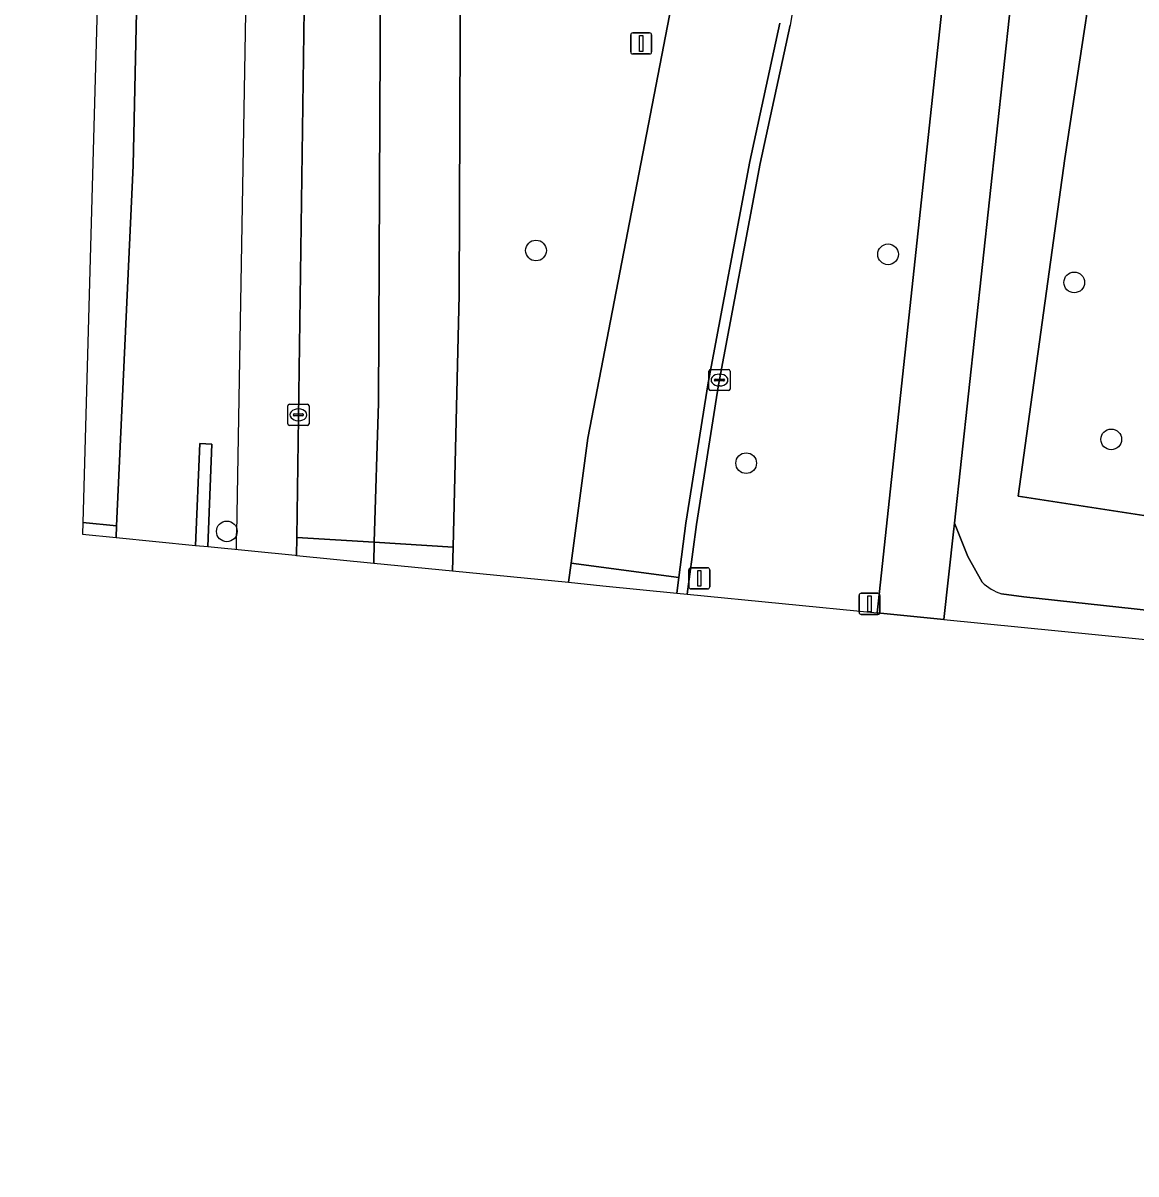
# Model space of a CAD drawing. Extents: x 162082 to 163401, y 388089 to 388636.
# Drawn here: x 162102.3 to 162154.9, y 388138.4 to 388192.8 of the extents above; entities that cross this region are included whole.
import ezdxf

# ---------------------------------------------------------------- set-up
doc = ezdxf.new("R2010")
doc.units = 0
for name, color, linetype in [('IMGEO_Berm_groen', 7, 'Continuous'), ('IMGEO_Boom', 7, 'Continuous'), ('IMGEO_Fietspad_gesloten', 7, 'Continuous'), ('IMGEO_Groenvoorziening', 7, 'Continuous'), ('IMGEO_Hek', 7, 'Continuous'), ('IMGEO_Kolk', 7, 'Continuous'), ('IMGEO_Lichtmast', 7, 'Continuous'), ('IMGEO_Rijbaan_lokaal_open', 7, 'Continuous'), ('IMGEO_Rijbaan_regionaal_gesloten', 7, 'Continuous'), ('IMGEO_Verkeersbordpaal', 7, 'Continuous'), ('IMGEO_Voetpad_gesloten', 7, 'Continuous')]:
    doc.layers.add(name, color=color, linetype=linetype)

msp = doc.modelspace()

# ---------------------------------------------------------------- linework, layer by layer
at = {"layer": 'IMGEO_Berm_groen'}
for points in [[(162126.399, 388357.816), (162115.514, 388357.816), (162116.697, 388345.147), (162118.955, 388316.778), (162120.757, 388288.379), (162121.367, 388274.924), (162122.052, 388250), (162122.739, 388224.991), (162122.955, 388200.63), (162122.882, 388179.99), (162122.587, 388168.062), (162122.56, 388166.951), (162122.56, 388166.951)], [(162104.342, 388320.988), (162105.469, 388303.355), (162107.191, 388270.607), (162107.867, 388250), (162108.147, 388223.392), (162107.799, 388201.355), (162107.463, 388186.103), (162106.685, 388169.07), (162106.66, 388168.525), (162110.412, 388168.154), (162110.623, 388172.967), (162111.188, 388172.942), (162110.994, 388168.096), (162115.129, 388167.687)], [(162115.129, 388167.687), (162115.185, 388167.681), (162115.197, 388168.53), (162115.637, 388200.296), (162115.501, 388225.026), (162115.028, 388250), (162114.198, 388270.921), (162112.999, 388293.402), (162111.592, 388315.455)], [(162122.56, 388166.951), (162128.042, 388166.408), (162128.163, 388167.313), (162128.953, 388173.214), (162134.063, 388199.663), (162135.696, 388206.672)], [(162153.504, 388199.591), (162151.506, 388186.435), (162149.29, 388170.484), (162155.641, 388169.499), (162157.762, 388186.972), (162160.453, 388202.779)], [(162133.655, 388165.852), (162142.635, 388164.961), (162142.635, 388164.963), (162142.68, 388165.384), (162146.469, 388200.662)], [(162138.526, 388192.746), (162137.11, 388186.2), (162135.14, 388175.748), (162134.092, 388169.136), (162133.749, 388166.562), (162133.655, 388165.852), (162133.655, 388165.852)]]:
    msp.add_lwpolyline(points, dxfattribs=at)
msp.add_arc((162278.165, 388169.399), 141.578, 164.53166, 170.5084, dxfattribs=at)
at = {"layer": 'IMGEO_Boom'}
for centre in [(162126.507, 388182.09), (162143.149, 388181.909), (162151.948, 388180.58), (162153.696, 388173.164), (162136.441, 388172.04), (162111.893, 388168.815)]:
    msp.add_circle(centre, 0.489, dxfattribs=at)
at = {"layer": 'IMGEO_Fietspad_gesloten'}
msp.add_lwpolyline([(162146.469, 388200.662), (162142.68, 388165.384), (162142.635, 388164.963), (162143.416, 388164.886), (162145.79, 388164.65), (162146.237, 388168.79), (162146.281, 388169.197), (162150.596, 388208.951)], dxfattribs=at)
msp.add_lwpolyline([(162142.635, 388164.961), (162145.79, 388164.648), (162145.79, 388164.65), (162143.416, 388164.886), (162142.635, 388164.963)], close=True, dxfattribs=at)
at = {"layer": 'IMGEO_Groenvoorziening'}
for points in [[(162156.818, 388168.551), (162155.992, 388168.648), (162155.548, 388168.732), (162155.641, 388169.499), (162149.29, 388170.484), (162151.506, 388186.435), (162153.504, 388199.591), (162153.36, 388204.265), (162152.635, 388208.277), (162153.616, 388216.204), (162158.829, 388232.574), (162161.634, 388240.291), (162165.112, 388247.818), (162166.315, 388250), (162169.541, 388255.855), (162173.82, 388263.104), (162179.303, 388271.066), (162185.601, 388278.37), (162195.833, 388289.739), (162193.849, 388291.667), (162191.53, 388289.26)], [(162150.596, 388208.951), (162146.281, 388169.197), (162146.915, 388167.623), (162147.594, 388166.415)], [(162148.516, 388165.867), (162149.564, 388165.723), (162156.377, 388164.975), (162156.818, 388168.551)]]:
    msp.add_lwpolyline(points, dxfattribs=at)
msp.add_lwpolyline([(162110.412, 388168.154), (162110.994, 388168.096), (162111.188, 388172.942), (162110.623, 388172.967)], close=True, dxfattribs=at)
msp.add_arc((162149.278, 388168.199), 2.454, 226.651, 251.8979, dxfattribs=at)
at = {"layer": 'IMGEO_Hek'}
for points in [[(162102.26, 388391.365), (162103.693, 388379.543), (162107.603, 388338.54), (162108.931, 388321.311), (162110.061, 388303.626), (162111.787, 388270.809), (162112.468, 388250), (162113.297, 388223.395), (162112.358, 388168.71)], [(162112.343, 388167.963), (162112.355, 388168.516), (162112.358, 388168.71)]]:
    msp.add_lwpolyline(points, dxfattribs=at)
at = {"layer": 'IMGEO_Kolk'}
for p, q in [((162134.679, 388175.54), (162134.679, 388176.392)), ((162134.754, 388176.466), (162135.606, 388176.466)), ((162135.167, 388176.246), (162135.192, 388176.246)), ((162135.68, 388176.392), (162135.68, 388175.54)), ((162134.938, 388175.96), (162134.938, 388175.972)), ((162135.376, 388175.923), (162134.978, 388175.923)), ((162134.981, 388176.009), (162135.379, 388176.009)), ((162135.19, 388175.686), (162135.165, 388175.686)), ((162135.422, 388175.972), (162135.422, 388175.96)), ((162135.606, 388175.466), (162134.754, 388175.466)), ((162114.777, 388173.897), (162114.777, 388174.749)), ((162114.852, 388174.823), (162115.704, 388174.823)), ((162115.265, 388174.603), (162115.29, 388174.603)), ((162115.778, 388174.749), (162115.778, 388173.897)), ((162115.036, 388174.317), (162115.036, 388174.329)), ((162115.474, 388174.28), (162115.076, 388174.28)), ((162115.079, 388174.366), (162115.477, 388174.366)), ((162115.288, 388174.043), (162115.263, 388174.043)), ((162115.52, 388174.329), (162115.52, 388174.317)), ((162115.704, 388173.823), (162114.852, 388173.823))]:
    msp.add_line(p, q, dxfattribs=at)
for points in [[(162134.679, 388175.54), (162134.679, 388176.392)], [(162134.754, 388176.466), (162135.606, 388176.466)], [(162135.68, 388176.392), (162135.68, 388175.54)], [(162135.606, 388175.466), (162134.754, 388175.466)], [(162114.777, 388173.897), (162114.777, 388174.749)], [(162114.852, 388174.823), (162115.704, 388174.823)], [(162115.778, 388174.749), (162115.778, 388173.897)], [(162115.704, 388173.823), (162114.852, 388173.823)]]:
    msp.add_lwpolyline(points, dxfattribs=at)
for centre, radius, start, end in [((162134.756, 388176.39), 0.0765, 91.552, 178.448), ((162134.756, 388176.39), 0.0765, 91.552, 178.448), ((162135.604, 388176.39), 0.0765, 1.552, 88.448), ((162135.604, 388176.39), 0.0765, 1.552, 88.448), ((162134.978, 388175.969), 0.0403, 85.8775, 175.7526), ((162134.975, 388175.959), 0.0366, 178.938, 274.7102), ((162135.379, 388175.966), 0.043, 264.8664, 352.4533), ((162135.383, 388175.971), 0.0386, 1.7309, 96.639), ((162134.756, 388175.542), 0.0765, 181.552, 268.448), ((162134.756, 388175.542), 0.0765, 181.552, 268.448), ((162135.604, 388175.542), 0.0765, 271.552, 358.448), ((162135.604, 388175.542), 0.0765, 271.552, 358.448), ((162114.854, 388174.747), 0.0765, 91.552, 178.448), ((162114.854, 388174.747), 0.0765, 91.552, 178.448), ((162115.702, 388174.747), 0.0765, 1.552, 88.448), ((162115.702, 388174.747), 0.0765, 1.552, 88.448), ((162115.076, 388174.326), 0.0403, 85.8775, 175.7526), ((162115.073, 388174.316), 0.0366, 178.938, 274.7102), ((162115.477, 388174.323), 0.043, 264.8664, 352.4533), ((162115.481, 388174.328), 0.0386, 1.7309, 96.639), ((162114.854, 388173.899), 0.0765, 181.552, 268.448), ((162114.854, 388173.899), 0.0765, 181.552, 268.448), ((162115.702, 388173.899), 0.0765, 271.552, 358.448), ((162115.702, 388173.899), 0.0765, 271.552, 358.448)]:
    msp.add_arc(centre, radius, start, end, dxfattribs=at)
for centre, major_axis, ratio, start_param, end_param in [((162135.166, 388175.966), (-0.387, 0.002), 0.722429, 4.712389, 7.853982), ((162135.191, 388175.966), (-0.39, 0.002), 0.717154, 1.570796, 4.712389), ((162115.264, 388174.323), (-0.387, 0.002), 0.722429, 4.712389, 7.853982), ((162115.289, 388174.323), (-0.39, 0.002), 0.717154, 1.570796, 4.712389)]:
    msp.add_ellipse(centre, major_axis=major_axis, ratio=ratio, start_param=start_param, end_param=end_param, dxfattribs=at)
at = {"layer": 'IMGEO_Lichtmast'}
for p, q in [((162130.983, 388191.477), (162130.983, 388192.277)), ((162130.983, 388192.277), (162130.983, 388191.477)), ((162131.083, 388192.377), (162131.873, 388192.377)), ((162131.873, 388192.377), (162131.083, 388192.377)), ((162131.973, 388192.277), (162131.973, 388191.477)), ((162131.973, 388191.477), (162131.973, 388192.277)), ((162131.873, 388191.377), (162131.083, 388191.377)), ((162131.083, 388191.377), (162131.873, 388191.377))]:
    msp.add_line(p, q, dxfattribs=at)
msp.add_lwpolyline([(162131.403, 388192.252), (162131.553, 388192.252), (162131.553, 388191.502), (162131.403, 388191.502), (162131.403, 388192.252)], dxfattribs=at)
for centre, start, end in [((162131.083, 388192.277), 90, 180), ((162131.083, 388192.277), 90, 180), ((162131.873, 388192.277), 0, 90), ((162131.873, 388192.277), 360, 90), ((162131.083, 388191.477), 180, 270), ((162131.083, 388191.477), 180, 270), ((162131.873, 388191.477), 270, 0), ((162131.873, 388191.477), 270, 0)]:
    msp.add_arc(centre, 0.1, start, end, dxfattribs=at)
at = {"layer": 'IMGEO_Rijbaan_lokaal_open'}
for points in [[(162138.035, 388192.841), (162136.62, 388186.299), (162134.647, 388175.833), (162133.597, 388169.209), (162133.254, 388166.629), (162133.157, 388165.901), (162133.655, 388165.852)], [(162133.655, 388165.852), (162133.655, 388165.852), (162133.749, 388166.562), (162134.092, 388169.136), (162135.14, 388175.748), (162137.11, 388186.2), (162138.526, 388192.746)]]:
    msp.add_lwpolyline(points, dxfattribs=at)
msp.add_arc((162278.165, 388169.399), 141.578, 164.53166, 170.5084, dxfattribs=at)
at = {"layer": 'IMGEO_Rijbaan_regionaal_gesloten'}
for points in [[(162104.064, 388308.678), (162106.934, 388235.552), (162105.092, 388169.227), (162106.685, 388169.07), (162107.463, 388186.103), (162107.799, 388201.355), (162108.147, 388223.392), (162107.867, 388250), (162107.191, 388270.607), (162105.469, 388303.355), (162104.342, 388320.988)], [(162115.906, 388303.755), (162117.183, 388280.066), (162118.611, 388244.643), (162119.213, 388208.669), (162119.065, 388174.889), (162118.865, 388168.298), (162122.587, 388168.062), (162122.882, 388179.99), (162122.955, 388200.63), (162122.739, 388224.991), (162122.052, 388250), (162121.367, 388274.924), (162120.757, 388288.379), (162118.955, 388316.778)], [(162111.592, 388315.455), (162112.999, 388293.402), (162114.198, 388270.921), (162115.028, 388250), (162115.501, 388225.026), (162115.637, 388200.296), (162115.197, 388168.53), (162118.865, 388168.298), (162119.065, 388174.889), (162119.213, 388208.669), (162118.611, 388244.643), (162117.183, 388280.066), (162115.906, 388303.755)], [(162135.696, 388206.672), (162134.063, 388199.663), (162128.953, 388173.214), (162128.163, 388167.313), (162133.254, 388166.629), (162133.597, 388169.209), (162134.647, 388175.833), (162136.62, 388186.299), (162138.035, 388192.841)], [(162128.042, 388166.408), (162129.67, 388166.247), (162133.157, 388165.901), (162133.254, 388166.629), (162128.163, 388167.313), (162128.042, 388166.408)]]:
    msp.add_lwpolyline(points, dxfattribs=at)
for points in [[(162106.66, 388168.525), (162106.685, 388169.07), (162105.092, 388169.227), (162105.077, 388168.682)], [(162118.847, 388167.319), (162118.865, 388168.298), (162115.197, 388168.53), (162115.185, 388167.681)], [(162118.847, 388167.319), (162122.56, 388166.951), (162122.56, 388166.951), (162122.587, 388168.062), (162118.865, 388168.298)]]:
    msp.add_lwpolyline(points, close=True, dxfattribs=at)
at = {"layer": 'IMGEO_Verkeersbordpaal'}
for p, q in [((162133.729, 388166.197), (162133.729, 388166.997)), ((162133.729, 388166.997), (162133.729, 388166.197)), ((162133.829, 388167.097), (162134.619, 388167.097)), ((162134.619, 388167.097), (162133.829, 388167.097)), ((162134.719, 388166.997), (162134.719, 388166.197)), ((162134.719, 388166.197), (162134.719, 388166.997)), ((162134.619, 388166.097), (162133.829, 388166.097)), ((162133.829, 388166.097), (162134.619, 388166.097)), ((162141.877, 388165.89), (162142.667, 388165.89)), ((162142.667, 388165.89), (162141.877, 388165.89)), ((162141.777, 388164.99), (162141.777, 388165.79)), ((162141.777, 388165.79), (162141.777, 388164.99)), ((162142.767, 388165.79), (162142.767, 388164.99)), ((162142.767, 388164.99), (162142.767, 388165.79)), ((162142.667, 388164.89), (162141.877, 388164.89)), ((162141.877, 388164.89), (162142.667, 388164.89))]:
    msp.add_line(p, q, dxfattribs=at)
for points in [[(162134.149, 388166.972), (162134.299, 388166.972), (162134.299, 388166.222), (162134.149, 388166.222), (162134.149, 388166.972)], [(162142.197, 388165.765), (162142.347, 388165.765), (162142.347, 388165.015), (162142.197, 388165.015), (162142.197, 388165.765)]]:
    msp.add_lwpolyline(points, dxfattribs=at)
for centre, start, end in [((162133.829, 388166.997), 90, 180), ((162133.829, 388166.997), 90, 180), ((162134.619, 388166.997), 0, 90), ((162134.619, 388166.997), 360, 90), ((162133.829, 388166.197), 180, 270), ((162133.829, 388166.197), 180, 270), ((162134.619, 388166.197), 270, 0), ((162134.619, 388166.197), 270, 0), ((162141.877, 388165.79), 90, 180), ((162141.877, 388165.79), 90, 180), ((162142.667, 388165.79), 0, 90), ((162142.667, 388165.79), 360, 90), ((162141.877, 388164.99), 180, 270), ((162141.877, 388164.99), 180, 270), ((162142.667, 388164.99), 270, 0), ((162142.667, 388164.99), 270, 0)]:
    msp.add_arc(centre, 0.1, start, end, dxfattribs=at)
at = {"layer": 'IMGEO_Voetpad_gesloten'}
for points in [[(162147.594, 388166.415), (162146.915, 388167.623), (162146.281, 388169.197), (162146.237, 388168.79), (162145.79, 388164.65), (162145.79, 388164.648), (162214.288, 388157.855), (162228.038, 388151.844), (162237.567, 388138.444)], [(162214.409, 388158.601), (162159.41, 388164.642), (162156.377, 388164.975), (162149.564, 388165.723), (162148.516, 388165.867)]]:
    msp.add_lwpolyline(points, dxfattribs=at)
msp.add_arc((162149.278, 388168.199), 2.454, 226.651, 251.8979, dxfattribs=at)

doc.saveas('drawing.dxf')
